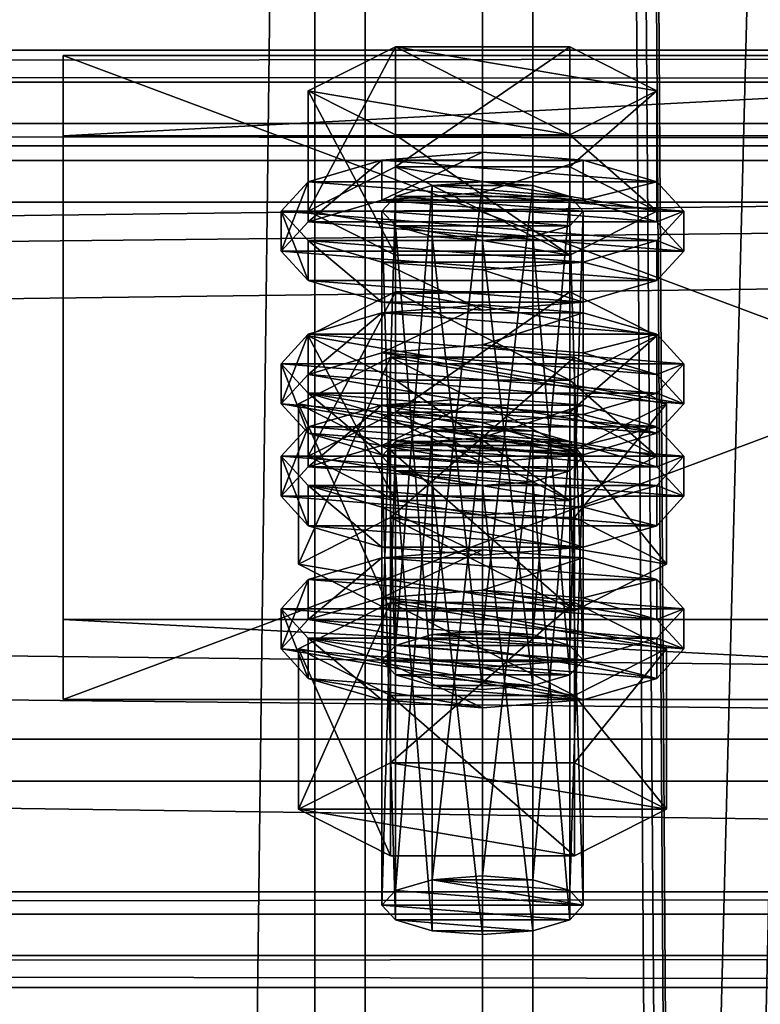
# Model space of a CAD drawing. Header units: millimetres. Extents: x 60485 to 71303, y 100 to 16900.
# Tile 406 of 656: x 70852 to 70897, y 5760 to 5819. Entities that reach past the tile are written whole.
import ezdxf

# ---------------------------------------------------------------- set-up
doc = ezdxf.new("R2010")
doc.units = ezdxf.units.MM
for name, color, linetype in [('1', 7, 'Continuous'), ('13', 7, 'Continuous'), ('3', 7, 'Continuous'), ('4', 7, 'Continuous'), ('6', 7, 'Continuous'), ('9', 7, 'Continuous')]:
    doc.layers.add(name, color=color, linetype=linetype)

msp = doc.modelspace()

# ---------------------------------------------------------------- meshes
at = {"layer": '1', "color": 7}
mesh = msp.add_polyface(dxfattribs=at)
corners = [(70799.994, 16699.999, -0.001), (70799.994, 16699.999, 2949.999), (70799.994, 300, 2949.999), (70799.994, 300, -0.001), (70999.994, 16699.999, 2949.999), (70999.994, 300, 2949.999), (70999.994, 16699.999, -0.001), (70999.994, 300, -0.001)]
mesh.append_faces([[corners[k] for k in face] for face in [(0, 2, 3, 3), (1, 5, 2, 2), (4, 7, 5, 5), (6, 3, 7, 7), (1, 6, 4, 4), (3, 5, 7, 7)]], dxfattribs={"vtx0": -1, "color": 7})
mesh.append_faces([[corners[k] for k in face] for face in [(0, 1, 2, 2), (1, 4, 5, 5), (4, 6, 7, 7), (6, 0, 3, 3), (1, 0, 6, 6), (3, 2, 5, 5)]], dxfattribs={"vtx2": -1, "vtx3": -1, "color": 7})
at = {"layer": '13', "color": 20}
mesh = msp.add_polyface(dxfattribs=at)
corners = [(70874.8, 5795.619, 4827.155), (70885.192, 5802.792, 4829.348), (70874.8, 5802.792, 4829.348), (70873.996, 5780.83, 4779.76), (70874.8, 5808.484, 4785.078), (70873.996, 5807.607, 4787.947), (70874.8, 5781.707, 4776.891), (70876.996, 5809.126, 4782.977), (70876.996, 5782.349, 4774.791), (70879.996, 5809.361, 4782.209), (70882.996, 5806.087, 4792.916), (70876.996, 5806.087, 4792.916), (70874.8, 5806.729, 4790.815), (70885.192, 5806.729, 4790.815), (70885.996, 5807.607, 4787.947), (70885.192, 5808.484, 4785.078), (70869.604, 5807.607, 4787.947), (70874.8, 5810.238, 4779.34), (70874.8, 5817.41, 4781.533), (70869.604, 5814.779, 4790.139), (70885.192, 5817.41, 4781.533), (70885.192, 5804.975, 4796.553), (70874.8, 5804.975, 4796.553), (70874.8, 5812.148, 4798.746), (70885.192, 5812.148, 4798.746), (70867.996, 5805.216, 4787.216), (70869.604, 5806.97, 4781.478), (70869.604, 5809.361, 4782.209), (70867.996, 5807.607, 4787.947), (70873.996, 5808.254, 4777.277), (70873.996, 5810.645, 4778.008), (70879.996, 5808.724, 4775.74), (70879.996, 5811.115, 4776.471), (70879.996, 5801.707, 4798.691), (70873.996, 5802.177, 4797.154), (70873.996, 5804.568, 4797.885), (70879.996, 5804.098, 4799.422), (70869.604, 5803.462, 4792.953), (70869.604, 5805.852, 4793.684), (70890.389, 5806.97, 4781.478), (70891.996, 5805.216, 4787.216), (70890.389, 5803.462, 4792.953), (70885.996, 5802.177, 4797.154), (70885.996, 5804.568, 4797.885), (70890.389, 5805.852, 4793.684), (70891.996, 5807.607, 4787.947), (70890.389, 5809.361, 4782.209), (70873.996, 5799.153, 4774.495), (70879.996, 5802.014, 4773.688), (70873.996, 5801.544, 4775.226), (70890.389, 5800.26, 4779.426), (70869.604, 5800.26, 4779.426), (70885.996, 5801.544, 4775.226)]
mesh.append_faces([[corners[k] for k in face] for face in [(0, 1, 2, 2), (3, 4, 5, 5), (6, 7, 4, 4), (8, 9, 7, 7), (16, 18, 19, 19), (17, 20, 18, 18), (22, 19, 23, 23), (21, 16, 22, 22), (19, 24, 23, 23), (25, 27, 28, 28), (26, 30, 27, 27), (29, 32, 30, 30), (33, 35, 36, 36), (34, 38, 35, 35), (37, 28, 38, 38), (42, 34, 33, 33), (35, 43, 36, 36), (47, 48, 49, 49), (52, 49, 48, 48)]], dxfattribs={"vtx0": -1, "color": 20})
mesh.append_faces([[corners[k] for k in face] for face in [(10, 11, 12, 12), (13, 12, 5, 5), (14, 5, 4, 4), (15, 4, 7, 7), (21, 17, 16, 16), (24, 19, 18, 18), (39, 29, 26, 26), (40, 26, 25, 25), (41, 25, 37, 37), (42, 37, 34, 34), (43, 35, 38, 38), (44, 38, 28, 28), (45, 28, 27, 27), (46, 27, 30, 30), (50, 51, 49, 49)]], dxfattribs={"vtx0": -1, "vtx2": -1, "vtx3": -1, "color": 20})
mesh.append_faces([[corners[k] for k in face] for face in [(16, 17, 18, 18), (21, 22, 23, 23), (22, 16, 19, 19), (25, 26, 27, 27), (26, 29, 30, 30), (29, 31, 32, 32), (33, 34, 35, 35), (34, 37, 38, 38), (37, 25, 28, 28)]], dxfattribs={"vtx2": -1, "vtx3": -1, "color": 20})
mesh = msp.add_polyface(dxfattribs=at)
corners = [(70890.389, 5800.16, 4837.955), (70874.8, 5802.792, 4829.348), (70885.192, 5802.792, 4829.348), (70879.996, 5782.584, 4774.022), (70882.996, 5809.126, 4782.977), (70879.996, 5809.361, 4782.209), (70882.996, 5782.349, 4774.791), (70885.192, 5808.484, 4785.078), (70885.192, 5781.707, 4776.891), (70885.996, 5807.607, 4787.947), (70876.996, 5806.087, 4792.916), (70882.996, 5806.087, 4792.916), (70879.996, 5805.852, 4793.684), (70874.8, 5806.729, 4790.815), (70885.192, 5806.729, 4790.815), (70873.996, 5807.607, 4787.947), (70874.8, 5808.484, 4785.078), (70876.996, 5809.126, 4782.977), (70874.8, 5810.238, 4779.34), (70885.192, 5810.238, 4779.34), (70885.192, 5817.41, 4781.533), (70890.389, 5807.607, 4787.947), (70890.389, 5814.779, 4790.139), (70885.192, 5804.975, 4796.553), (70885.192, 5812.148, 4798.746), (70874.8, 5812.148, 4798.746), (70874.8, 5817.41, 4781.533), (70879.996, 5808.724, 4775.74), (70885.996, 5808.254, 4777.277), (70885.996, 5810.645, 4778.008), (70879.996, 5811.115, 4776.471), (70890.389, 5806.97, 4781.478), (70890.389, 5809.361, 4782.209), (70891.996, 5805.216, 4787.216), (70891.996, 5807.607, 4787.947), (70890.389, 5803.462, 4792.953), (70890.389, 5805.852, 4793.684), (70885.996, 5802.177, 4797.154), (70885.996, 5804.568, 4797.885), (70879.996, 5801.707, 4798.691), (70879.996, 5804.098, 4799.422), (70873.996, 5808.254, 4777.277), (70869.604, 5806.97, 4781.478), (70867.996, 5805.216, 4787.216), (70869.604, 5803.462, 4792.953), (70869.604, 5805.852, 4793.684), (70867.996, 5807.607, 4787.947), (70869.604, 5809.361, 4782.209), (70873.996, 5810.645, 4778.008), (70879.996, 5799.623, 4772.957), (70885.996, 5801.544, 4775.226), (70879.996, 5802.014, 4773.688)]
mesh.append_faces([[corners[k] for k in face] for face in [(0, 1, 2, 2), (3, 4, 5, 5), (6, 7, 4, 4), (8, 9, 7, 7), (10, 11, 12, 12), (4, 17, 5, 5), (19, 22, 20, 20), (21, 24, 22, 22), (23, 25, 24, 24), (18, 21, 19, 19), (22, 26, 20, 20), (27, 29, 30, 30), (28, 32, 29, 29), (31, 34, 32, 32), (33, 36, 34, 34), (35, 38, 36, 36), (37, 40, 38, 38), (41, 28, 27, 27), (29, 48, 30, 30), (49, 50, 51, 51)]], dxfattribs={"vtx0": -1, "color": 20})
mesh.append_faces([[corners[k] for k in face] for face in [(11, 13, 14, 14), (14, 15, 9, 9), (9, 16, 7, 7), (7, 17, 4, 4), (21, 18, 23, 23), (24, 26, 22, 22), (28, 41, 31, 31), (31, 42, 33, 33), (33, 43, 35, 35), (35, 44, 37, 37), (38, 45, 36, 36), (36, 46, 34, 34), (34, 47, 32, 32), (32, 48, 29, 29)]], dxfattribs={"vtx0": -1, "vtx1": -1, "color": 20})
mesh.append_faces([[corners[k] for k in face] for face in [(18, 19, 20, 20), (19, 21, 22, 22), (21, 23, 24, 24), (27, 28, 29, 29), (28, 31, 32, 32), (31, 33, 34, 34), (33, 35, 36, 36), (35, 37, 38, 38), (37, 39, 40, 40)]], dxfattribs={"vtx2": -1, "vtx3": -1, "color": 20})
mesh = msp.add_polyface(dxfattribs=at)
corners = [(70885.192, 5793.865, 4832.893), (70874.8, 5793.865, 4832.893), (70876.996, 5794.507, 4830.793), (70882.996, 5794.507, 4830.793), (70879.996, 5794.742, 4830.024), (70869.604, 5792.988, 4835.762), (70874.8, 5795.619, 4827.155), (70874.8, 5802.792, 4829.348), (70869.604, 5800.16, 4837.955), (70874.8, 5790.357, 4844.368), (70874.8, 5797.529, 4846.561), (70885.192, 5797.529, 4846.561), (70869.604, 5792.351, 4829.293), (70873.996, 5793.636, 4825.093), (70873.996, 5796.026, 4825.824), (70869.604, 5794.742, 4830.024), (70879.996, 5794.106, 4823.555), (70879.996, 5796.496, 4824.286), (70890.389, 5794.742, 4830.024), (70885.996, 5796.026, 4825.824), (70873.996, 5780.83, 4779.76), (70874.8, 5781.707, 4776.891), (70874.8, 5808.484, 4785.078), (70876.996, 5782.349, 4774.791), (70876.996, 5809.126, 4782.977), (70879.996, 5782.584, 4774.022), (70879.996, 5809.361, 4782.209), (70879.996, 5779.076, 4785.498), (70876.996, 5806.087, 4792.916), (70879.996, 5805.852, 4793.684), (70876.996, 5779.311, 4784.729), (70874.8, 5806.729, 4790.815), (70874.8, 5779.953, 4782.629), (70873.996, 5807.607, 4787.947), (70869.027, 5786.552, 4781.509), (70874.511, 5798.892, 4775.348), (70869.027, 5796.115, 4784.433), (70874.511, 5789.329, 4772.425), (70885.481, 5798.892, 4775.348), (70885.481, 5793.337, 4793.518), (70874.511, 5793.337, 4793.518), (70867.996, 5796.115, 4784.433), (70869.604, 5797.869, 4778.695), (70869.604, 5800.26, 4779.426), (70867.996, 5798.506, 4785.164), (70873.996, 5799.153, 4774.495), (70873.996, 5801.544, 4775.226), (70879.996, 5799.623, 4772.957), (70879.996, 5802.014, 4773.688), (70879.996, 5792.606, 4795.909), (70873.996, 5793.076, 4794.371), (70873.996, 5795.467, 4795.102), (70879.996, 5794.997, 4796.64), (70869.604, 5794.361, 4790.171), (70869.604, 5796.751, 4790.902), (70890.389, 5797.869, 4778.695), (70891.996, 5796.115, 4784.433), (70890.389, 5794.361, 4790.171), (70885.996, 5793.076, 4794.371), (70890.389, 5796.751, 4790.902), (70891.996, 5798.506, 4785.164)]
mesh.append_faces([[corners[k] for k in face] for face in [(3, 2, 4, 4), (5, 7, 8, 8), (9, 8, 10, 10), (8, 11, 10, 10), (12, 14, 15, 15), (13, 17, 14, 14), (19, 14, 17, 17), (27, 28, 29, 29), (30, 31, 28, 28), (32, 33, 31, 31), (34, 35, 36, 36), (37, 38, 35, 35), (36, 39, 40, 40), (41, 43, 44, 44), (42, 46, 43, 43), (49, 51, 52, 52), (50, 54, 51, 51), (53, 44, 54, 54), (54, 52, 51, 51)]], dxfattribs={"vtx0": -1, "color": 20})
mesh.append_faces([[corners[k] for k in face] for face in [(0, 1, 2, 2), (11, 8, 7, 7), (18, 15, 14, 14), (39, 36, 35, 35), (55, 47, 45, 45), (56, 45, 42, 42), (57, 42, 41, 41), (58, 41, 53, 53), (59, 54, 44, 44), (60, 44, 43, 43)]], dxfattribs={"vtx0": -1, "vtx2": -1, "vtx3": -1, "color": 20})
mesh.append_faces([[corners[k] for k in face] for face in [(5, 6, 7, 7), (9, 5, 8, 8), (12, 13, 14, 14), (13, 16, 17, 17), (20, 21, 22, 22), (21, 23, 24, 24), (23, 25, 26, 26), (32, 20, 33, 33), (41, 42, 43, 43), (42, 45, 46, 46), (45, 47, 48, 48), (49, 50, 51, 51), (50, 53, 54, 54), (53, 41, 44, 44)]], dxfattribs={"vtx2": -1, "vtx3": -1, "color": 20})
mesh = msp.add_polyface(dxfattribs=at)
corners = [(70885.192, 5793.865, 4832.893), (70876.996, 5794.507, 4830.793), (70882.996, 5794.507, 4830.793), (70874.8, 5795.619, 4827.155), (70885.192, 5795.619, 4827.155), (70885.192, 5802.792, 4829.348), (70890.389, 5792.988, 4835.762), (70890.389, 5800.16, 4837.955), (70885.192, 5790.357, 4844.368), (70885.192, 5797.529, 4846.561), (70874.8, 5797.529, 4846.561), (70874.8, 5802.792, 4829.348), (70879.996, 5794.106, 4823.555), (70885.996, 5793.636, 4825.093), (70885.996, 5796.026, 4825.824), (70879.996, 5796.496, 4824.286), (70890.389, 5794.742, 4830.024), (70891.996, 5792.988, 4835.762), (70869.604, 5794.742, 4830.024), (70873.996, 5796.026, 4825.824), (70879.996, 5782.584, 4774.022), (70882.996, 5782.349, 4774.791), (70882.996, 5809.126, 4782.977), (70885.192, 5781.707, 4776.891), (70885.192, 5808.484, 4785.078), (70885.996, 5780.83, 4779.76), (70885.996, 5807.607, 4787.947), (70885.192, 5806.729, 4790.815), (70885.192, 5779.953, 4782.629), (70882.996, 5806.087, 4792.916), (70882.996, 5779.311, 4784.729), (70879.996, 5805.852, 4793.684), (70874.511, 5789.329, 4772.425), (70885.481, 5789.329, 4772.425), (70885.481, 5798.892, 4775.348), (70890.966, 5796.115, 4784.433), (70885.481, 5793.337, 4793.518), (70874.511, 5798.892, 4775.348), (70879.996, 5799.623, 4772.957), (70885.996, 5799.153, 4774.495), (70885.996, 5801.544, 4775.226), (70890.389, 5797.869, 4778.695), (70890.389, 5800.26, 4779.426), (70891.996, 5796.115, 4784.433), (70891.996, 5798.506, 4785.164), (70890.389, 5794.361, 4790.171), (70890.389, 5796.751, 4790.902), (70885.996, 5793.076, 4794.371), (70885.996, 5795.467, 4795.102), (70879.996, 5794.997, 4796.64), (70873.996, 5799.153, 4774.495), (70869.604, 5797.869, 4778.695), (70867.996, 5796.115, 4784.433), (70869.604, 5796.751, 4790.902), (70867.996, 5798.506, 4785.164), (70869.604, 5800.26, 4779.426), (70873.996, 5801.544, 4775.226)]
mesh.append_faces([[corners[k] for k in face] for face in [(4, 7, 5, 5), (6, 9, 7, 7), (8, 10, 9, 9), (3, 6, 4, 4), (12, 14, 15, 15), (13, 16, 14, 14), (25, 27, 26, 26), (28, 29, 27, 27), (30, 31, 29, 29), (33, 35, 34, 34), (35, 37, 34, 34), (39, 42, 40, 40), (41, 44, 42, 42), (43, 46, 44, 44), (45, 48, 46, 46), (47, 49, 48, 48), (38, 41, 39, 39)]], dxfattribs={"vtx0": -1, "color": 20})
mesh.append_faces([[corners[k] for k in face] for face in [(0, 1, 2, 2), (9, 11, 7, 7), (17, 18, 16, 16), (16, 19, 14, 14), (36, 37, 35, 35), (41, 50, 43, 43), (43, 51, 45, 45), (45, 52, 47, 47), (49, 53, 48, 48), (48, 53, 46, 46), (46, 54, 44, 44), (44, 55, 42, 42), (42, 56, 40, 40)]], dxfattribs={"vtx0": -1, "vtx1": -1, "color": 20})
mesh.append_faces([[corners[k] for k in face] for face in [(3, 4, 5, 5), (4, 6, 7, 7), (6, 8, 9, 9), (12, 13, 14, 14), (20, 21, 22, 22), (21, 23, 24, 24), (23, 25, 26, 26), (32, 33, 34, 34), (38, 39, 40, 40), (39, 41, 42, 42), (41, 43, 44, 44), (43, 45, 46, 46), (45, 47, 48, 48)]], dxfattribs={"vtx2": -1, "vtx3": -1, "color": 20})
mesh = msp.add_polyface(dxfattribs=at)
corners = [(70873.996, 5766.211, 4827.575), (70874.8, 5793.865, 4832.893), (70873.996, 5792.988, 4835.762), (70874.8, 5767.089, 4824.706), (70876.996, 5794.507, 4830.793), (70876.996, 5767.731, 4822.606), (70879.996, 5794.742, 4830.024), (70876.996, 5764.692, 4832.544), (70874.8, 5792.111, 4838.631), (70876.996, 5791.469, 4840.731), (70874.8, 5765.334, 4830.444), (70879.996, 5791.234, 4841.5), (70885.192, 5792.111, 4838.631), (70885.996, 5792.988, 4835.762), (70885.192, 5790.357, 4844.368), (70874.8, 5790.357, 4844.368), (70874.8, 5797.529, 4846.561), (70874.8, 5795.619, 4827.155), (70869.604, 5792.988, 4835.762), (70867.996, 5790.597, 4835.031), (70869.604, 5792.351, 4829.293), (70869.604, 5794.742, 4830.024), (70867.996, 5792.988, 4835.762), (70879.996, 5787.089, 4846.506), (70873.996, 5787.559, 4844.969), (70873.996, 5789.95, 4845.7), (70879.996, 5789.48, 4847.237), (70869.604, 5788.843, 4840.769), (70869.604, 5791.234, 4841.5), (70890.389, 5792.351, 4829.293), (70873.996, 5793.636, 4825.093), (70891.996, 5790.597, 4835.031), (70890.389, 5788.843, 4840.769), (70885.996, 5787.559, 4844.969), (70890.389, 5791.234, 4841.5), (70891.996, 5792.988, 4835.762), (70869.604, 5783.251, 4826.511), (70873.996, 5784.535, 4822.31), (70873.996, 5786.926, 4823.041), (70869.604, 5785.641, 4827.241), (70879.996, 5785.005, 4820.773), (70879.996, 5787.396, 4821.504), (70891.996, 5783.887, 4832.979), (70867.996, 5783.887, 4832.979), (70890.389, 5785.641, 4827.241), (70885.996, 5786.926, 4823.041), (70879.996, 5779.076, 4785.498), (70876.996, 5779.311, 4784.729), (70876.996, 5806.087, 4792.916), (70874.8, 5779.953, 4782.629), (70874.8, 5806.729, 4790.815), (70869.027, 5786.552, 4781.509), (70874.511, 5789.329, 4772.425), (70874.511, 5798.892, 4775.348), (70885.481, 5783.774, 4790.594), (70874.511, 5783.774, 4790.594), (70874.511, 5793.337, 4793.518), (70869.027, 5796.115, 4784.433), (70885.996, 5793.076, 4794.371), (70869.604, 5794.361, 4790.171), (70879.996, 5792.606, 4795.909), (70873.996, 5793.076, 4794.371)]
mesh.append_faces([[corners[k] for k in face] for face in [(0, 1, 2, 2), (3, 4, 1, 1), (5, 6, 4, 4), (7, 8, 9, 9), (10, 2, 8, 8), (8, 11, 9, 9), (14, 18, 15, 15), (19, 21, 22, 22), (23, 25, 26, 26), (24, 28, 25, 25), (27, 22, 28, 28), (33, 24, 23, 23), (28, 26, 25, 25), (36, 38, 39, 39), (37, 41, 38, 38), (45, 38, 41, 41), (55, 57, 56, 56), (60, 59, 61, 61)]], dxfattribs={"vtx0": -1, "color": 20})
mesh.append_faces([[corners[k] for k in face] for face in [(58, 59, 60, 60)]], dxfattribs={"vtx0": -1, "vtx1": -1, "color": 20})
mesh.append_faces([[corners[k] for k in face] for face in [(12, 8, 2, 2), (13, 2, 1, 1), (14, 17, 18, 18), (29, 30, 20, 20), (31, 20, 19, 19), (32, 19, 27, 27), (33, 27, 24, 24), (34, 28, 22, 22), (35, 22, 21, 21), (42, 43, 39, 39), (44, 39, 38, 38), (54, 52, 51, 51)]], dxfattribs={"vtx0": -1, "vtx2": -1, "vtx3": -1, "color": 20})
mesh.append_faces([[corners[k] for k in face] for face in [(14, 15, 16, 16), (19, 20, 21, 21), (23, 24, 25, 25), (24, 27, 28, 28), (27, 19, 22, 22), (36, 37, 38, 38), (37, 40, 41, 41), (46, 47, 48, 48), (47, 49, 50, 50), (51, 52, 53, 53), (54, 55, 56, 56), (55, 51, 57, 57)]], dxfattribs={"vtx2": -1, "vtx3": -1, "color": 20})
mesh = msp.add_polyface(dxfattribs=at)
corners = [(70879.996, 5767.966, 4821.838), (70882.996, 5794.507, 4830.793), (70879.996, 5794.742, 4830.024), (70882.996, 5767.731, 4822.606), (70885.192, 5793.865, 4832.893), (70885.192, 5767.089, 4824.706), (70885.996, 5792.988, 4835.762), (70885.996, 5766.211, 4827.575), (70885.192, 5792.111, 4838.631), (70885.192, 5765.334, 4830.444), (70882.996, 5791.469, 4840.731), (70879.996, 5791.234, 4841.5), (70874.8, 5792.111, 4838.631), (70873.996, 5792.988, 4835.762), (70874.8, 5793.865, 4832.893), (70890.389, 5792.988, 4835.762), (70874.8, 5795.619, 4827.155), (70885.192, 5790.357, 4844.368), (70885.996, 5793.636, 4825.093), (70890.389, 5792.351, 4829.293), (70890.389, 5794.742, 4830.024), (70891.996, 5790.597, 4835.031), (70891.996, 5792.988, 4835.762), (70890.389, 5788.843, 4840.769), (70890.389, 5791.234, 4841.5), (70885.996, 5787.559, 4844.969), (70885.996, 5789.95, 4845.7), (70879.996, 5787.089, 4846.506), (70879.996, 5789.48, 4847.237), (70873.996, 5793.636, 4825.093), (70879.996, 5794.106, 4823.555), (70869.604, 5792.351, 4829.293), (70867.996, 5790.597, 4835.031), (70869.604, 5788.843, 4840.769), (70869.604, 5791.234, 4841.5), (70867.996, 5792.988, 4835.762), (70879.996, 5785.005, 4820.773), (70885.996, 5784.535, 4822.31), (70885.996, 5786.926, 4823.041), (70879.996, 5787.396, 4821.504), (70890.389, 5783.251, 4826.511), (70890.389, 5785.641, 4827.241), (70891.996, 5783.887, 4832.979), (70869.604, 5785.641, 4827.241), (70873.996, 5786.926, 4823.041), (70885.996, 5780.83, 4779.76), (70885.192, 5779.953, 4782.629), (70885.192, 5806.729, 4790.815), (70882.996, 5779.311, 4784.729), (70882.996, 5806.087, 4792.916), (70879.996, 5779.076, 4785.498), (70879.996, 5805.852, 4793.684), (70885.481, 5789.329, 4772.425), (70890.966, 5786.552, 4781.509), (70890.966, 5796.115, 4784.433), (70885.481, 5783.774, 4790.594), (70885.481, 5793.337, 4793.518), (70874.511, 5793.337, 4793.518), (70874.511, 5789.329, 4772.425), (70885.996, 5793.076, 4794.371), (70879.996, 5792.606, 4795.909), (70879.996, 5794.997, 4796.64)]
mesh.append_faces([[corners[k] for k in face] for face in [(0, 1, 2, 2), (3, 4, 1, 1), (5, 6, 4, 4), (7, 8, 6, 6), (9, 10, 8, 8), (19, 22, 20, 20), (21, 24, 22, 22), (23, 26, 24, 24), (25, 28, 26, 26), (29, 18, 30, 30), (36, 38, 39, 39), (37, 41, 38, 38), (53, 56, 54, 54), (55, 57, 56, 56), (58, 53, 52, 52)]], dxfattribs={"vtx0": -1, "color": 20})
mesh.append_faces([[corners[k] for k in face] for face in [(11, 12, 10, 10), (10, 12, 8, 8), (8, 13, 6, 6), (6, 14, 4, 4), (15, 16, 17, 17), (18, 29, 19, 19), (19, 31, 21, 21), (21, 32, 23, 23), (23, 33, 25, 25), (28, 34, 26, 26), (26, 34, 24, 24), (24, 35, 22, 22), (42, 43, 41, 41), (41, 44, 38, 38), (53, 58, 55, 55)]], dxfattribs={"vtx0": -1, "vtx1": -1, "color": 20})
mesh.append_faces([[corners[k] for k in face] for face in [(18, 19, 20, 20), (19, 21, 22, 22), (21, 23, 24, 24), (23, 25, 26, 26), (25, 27, 28, 28), (36, 37, 38, 38), (37, 40, 41, 41), (45, 46, 47, 47), (46, 48, 49, 49), (48, 50, 51, 51), (52, 53, 54, 54), (53, 55, 56, 56), (59, 60, 61, 61)]], dxfattribs={"vtx2": -1, "vtx3": -1, "color": 20})
mesh = msp.add_polyface(dxfattribs=at)
corners = [(70873.996, 5766.211, 4827.575), (70874.8, 5767.089, 4824.706), (70874.8, 5793.865, 4832.893), (70876.996, 5767.731, 4822.606), (70876.996, 5794.507, 4830.793), (70879.996, 5767.966, 4821.838), (70879.996, 5794.742, 4830.024), (70879.996, 5764.457, 4833.313), (70876.996, 5764.692, 4832.544), (70876.996, 5791.469, 4840.731), (70879.996, 5791.234, 4841.5), (70874.8, 5765.334, 4830.444), (70874.8, 5792.111, 4838.631), (70873.996, 5792.988, 4835.762), (70885.996, 5766.211, 4827.575), (70885.192, 5765.334, 4830.444), (70882.996, 5764.692, 4832.544), (70869.027, 5771.933, 4829.325), (70874.511, 5774.711, 4820.24), (70874.511, 5784.274, 4823.163), (70869.027, 5781.496, 4832.248), (70885.481, 5784.274, 4823.163), (70885.481, 5769.156, 4838.41), (70874.511, 5769.156, 4838.41), (70874.511, 5778.719, 4841.333), (70890.966, 5771.933, 4829.325), (70885.481, 5778.719, 4841.333), (70867.996, 5781.496, 4832.248), (70869.604, 5783.251, 4826.511), (70869.604, 5785.641, 4827.241), (70867.996, 5783.887, 4832.979), (70879.996, 5777.988, 4843.724), (70873.996, 5778.458, 4842.187), (70873.996, 5780.849, 4842.918), (70879.996, 5780.379, 4844.455), (70869.604, 5779.742, 4837.986), (70869.604, 5782.133, 4838.717), (70890.389, 5783.251, 4826.511), (70879.996, 5785.005, 4820.773), (70873.996, 5784.535, 4822.31), (70891.996, 5781.496, 4832.248), (70890.389, 5779.742, 4837.986), (70885.996, 5778.458, 4842.187), (70890.389, 5782.133, 4838.717), (70885.192, 5781.707, 4776.891), (70876.996, 5782.349, 4774.791), (70874.8, 5781.707, 4776.891), (70885.996, 5780.83, 4779.76), (70873.996, 5780.83, 4779.76), (70885.192, 5779.953, 4782.629), (70874.8, 5779.953, 4782.629), (70882.996, 5779.311, 4784.729), (70876.996, 5779.311, 4784.729), (70885.481, 5783.774, 4790.594), (70869.027, 5786.552, 4781.509), (70874.511, 5783.774, 4790.594)]
mesh.append_faces([[corners[k] for k in face] for face in [(7, 9, 10, 10), (16, 8, 7, 7), (17, 19, 20, 20), (18, 21, 19, 19), (23, 20, 24, 24), (22, 17, 23, 23), (20, 26, 24, 24), (27, 29, 30, 30), (31, 33, 34, 34), (32, 36, 33, 33), (35, 30, 36, 36), (31, 35, 32, 32), (36, 34, 33, 33), (53, 54, 55, 55)]], dxfattribs={"vtx0": -1, "color": 20})
mesh.append_faces([[corners[k] for k in face] for face in [(42, 35, 31, 31)]], dxfattribs={"vtx0": -1, "vtx1": -1, "color": 20})
mesh.append_faces([[corners[k] for k in face] for face in [(14, 3, 1, 1), (14, 1, 0, 0), (15, 0, 11, 11), (16, 11, 8, 8), (25, 18, 17, 17), (26, 20, 19, 19), (37, 38, 39, 39), (40, 39, 28, 28), (41, 28, 27, 27), (42, 27, 35, 35), (43, 36, 30, 30), (44, 45, 46, 46), (47, 46, 48, 48), (49, 48, 50, 50), (51, 50, 52, 52)]], dxfattribs={"vtx0": -1, "vtx2": -1, "vtx3": -1, "color": 20})
mesh.append_faces([[corners[k] for k in face] for face in [(0, 1, 2, 2), (1, 3, 4, 4), (3, 5, 6, 6), (7, 8, 9, 9), (8, 11, 12, 12), (11, 0, 13, 13), (17, 18, 19, 19), (22, 23, 24, 24), (23, 17, 20, 20), (27, 28, 29, 29), (31, 32, 33, 33), (32, 35, 36, 36), (35, 27, 30, 30)]], dxfattribs={"vtx2": -1, "vtx3": -1, "color": 20})
mesh = msp.add_polyface(dxfattribs=at)
corners = [(70879.996, 5767.966, 4821.838), (70882.996, 5767.731, 4822.606), (70882.996, 5794.507, 4830.793), (70885.192, 5767.089, 4824.706), (70885.192, 5793.865, 4832.893), (70885.996, 5766.211, 4827.575), (70885.996, 5792.988, 4835.762), (70885.192, 5765.334, 4830.444), (70885.192, 5792.111, 4838.631), (70882.996, 5764.692, 4832.544), (70882.996, 5791.469, 4840.731), (70879.996, 5764.457, 4833.313), (70879.996, 5791.234, 4841.5), (70876.996, 5767.731, 4822.606), (70873.996, 5766.211, 4827.575), (70874.8, 5765.334, 4830.444), (70874.511, 5774.711, 4820.24), (70885.481, 5774.711, 4820.24), (70885.481, 5784.274, 4823.163), (70890.966, 5771.933, 4829.325), (70890.966, 5781.496, 4832.248), (70885.481, 5769.156, 4838.41), (70885.481, 5778.719, 4841.333), (70874.511, 5778.719, 4841.333), (70869.027, 5771.933, 4829.325), (70874.511, 5784.274, 4823.163), (70890.389, 5783.251, 4826.511), (70891.996, 5781.496, 4832.248), (70891.996, 5783.887, 4832.979), (70890.389, 5785.641, 4827.241), (70890.389, 5779.742, 4837.986), (70890.389, 5782.133, 4838.717), (70885.996, 5778.458, 4842.187), (70885.996, 5780.849, 4842.918), (70879.996, 5777.988, 4843.724), (70879.996, 5780.379, 4844.455), (70879.996, 5785.005, 4820.773), (70885.996, 5784.535, 4822.31), (70873.996, 5784.535, 4822.31), (70869.604, 5783.251, 4826.511), (70867.996, 5781.496, 4832.248), (70869.604, 5782.133, 4838.717), (70867.996, 5783.887, 4832.979), (70876.996, 5782.349, 4774.791), (70882.996, 5782.349, 4774.791), (70879.996, 5782.584, 4774.022), (70885.192, 5781.707, 4776.891), (70874.8, 5781.707, 4776.891), (70885.996, 5780.83, 4779.76), (70873.996, 5780.83, 4779.76), (70885.192, 5779.953, 4782.629), (70874.8, 5779.953, 4782.629), (70882.996, 5779.311, 4784.729), (70876.996, 5779.311, 4784.729), (70879.996, 5779.076, 4785.498)]
mesh.append_faces([[corners[k] for k in face] for face in [(9, 12, 10, 10), (13, 1, 0, 0), (17, 20, 18, 18), (19, 22, 20, 20), (21, 23, 22, 22), (16, 19, 17, 17), (20, 25, 18, 18), (26, 28, 29, 29), (27, 31, 28, 28), (30, 33, 31, 31), (32, 35, 33, 33), (36, 26, 37, 37), (43, 44, 45, 45), (52, 53, 54, 54)]], dxfattribs={"vtx0": -1, "color": 20})
mesh.append_faces([[corners[k] for k in face] for face in [(1, 13, 3, 3), (3, 13, 5, 5), (5, 14, 7, 7), (7, 15, 9, 9), (19, 24, 21, 21), (22, 25, 20, 20), (26, 38, 27, 27), (27, 39, 30, 30), (30, 40, 32, 32), (35, 41, 33, 33), (33, 41, 31, 31), (31, 42, 28, 28), (44, 43, 46, 46), (46, 47, 48, 48), (48, 49, 50, 50), (50, 51, 52, 52)]], dxfattribs={"vtx0": -1, "vtx1": -1, "color": 20})
mesh.append_faces([[corners[k] for k in face] for face in [(0, 1, 2, 2), (1, 3, 4, 4), (3, 5, 6, 6), (5, 7, 8, 8), (7, 9, 10, 10), (9, 11, 12, 12), (16, 17, 18, 18), (17, 19, 20, 20), (19, 21, 22, 22), (26, 27, 28, 28), (27, 30, 31, 31), (30, 32, 33, 33), (32, 34, 35, 35)]], dxfattribs={"vtx2": -1, "vtx3": -1, "color": 20})
at = {"layer": '3', "color": 91}
mesh = msp.add_polyface(dxfattribs=at)
corners = [(70870, 8485, 5564.7), (70930, 8485, 5564.7), (70930, 145.041, 3014.919), (70870, 145.041, 3014.919), (70870, 271.84, 2970.03), (70930, 271.84, 2970.03), (70930, 8485, 5481.045), (70870, 8485, 5481.045), (70870, 145.041, 2970.03), (70927, 8485, 5484.182), (70873, 8485, 5484.182), (70873, 8485, 5561.563), (70927, 8485, 5561.563), (70873, 145.041, 3011.782), (70927, 145.041, 3011.782), (70873, 261.579, 2970.03), (70873, 145.041, 2970.03), (70927, 261.579, 2970.03), (70927, 145.041, 2970.03), (70930, 145.041, 2970.03)]
mesh.append_faces([[corners[k] for k in face] for face in [(0, 2, 3, 3), (4, 6, 7, 7), (4, 3, 8, 8), (0, 4, 7, 7), (12, 13, 14, 14), (15, 11, 10, 10), (13, 15, 16, 16), (17, 10, 9, 9), (17, 14, 18, 18), (12, 17, 9, 9), (8, 13, 16, 16), (18, 2, 19, 19), (5, 1, 6, 6), (2, 5, 19, 19), (5, 18, 19, 19), (15, 8, 16, 16)]], dxfattribs={"vtx0": -1, "color": 91})
mesh.append_faces([[corners[k] for k in face] for face in [(3, 4, 0, 0), (0, 11, 1, 1), (11, 7, 10, 10), (10, 7, 9, 9), (1, 12, 6, 6), (12, 1, 11, 11), (6, 9, 7, 7), (11, 15, 13, 13), (14, 17, 12, 12), (2, 14, 3, 3), (3, 13, 8, 8), (1, 5, 2, 2), (18, 5, 17, 17), (17, 5, 15, 15), (8, 15, 4, 4), (4, 15, 5, 5)]], dxfattribs={"vtx0": -1, "vtx1": -1, "color": 91})
mesh.append_faces([[corners[k] for k in face] for face in [(11, 0, 7, 7), (6, 12, 9, 9), (2, 18, 14, 14), (3, 14, 13, 13)]], dxfattribs={"vtx0": -1, "vtx2": -1, "vtx3": -1, "color": 91})
mesh.append_faces([[corners[k] for k in face] for face in [(0, 1, 2, 2), (4, 5, 6, 6), (12, 11, 13, 13), (17, 15, 10, 10)]], dxfattribs={"vtx2": -1, "vtx3": -1, "color": 91})
mesh = msp.add_polyface(dxfattribs=at)
corners = [(70944.996, 5812.1, 4747.597), (70854.996, 5812.1, 4747.597), (70854.996, 5778.477, 4857.572), (70944.996, 5778.477, 4857.572), (70854.996, 5816.882, 4749.059), (70854.996, 5783.259, 4859.034), (70944.996, 5816.882, 4749.059), (70944.996, 5783.259, 4859.034)]
mesh.append_faces([[corners[k] for k in face] for face in [(0, 2, 3, 3), (1, 5, 2, 2), (4, 7, 5, 5), (6, 3, 7, 7), (1, 6, 4, 4), (3, 5, 7, 7)]], dxfattribs={"vtx0": -1, "color": 91})
mesh.append_faces([[corners[k] for k in face] for face in [(0, 1, 2, 2), (1, 4, 5, 5), (4, 6, 7, 7), (6, 0, 3, 3), (1, 0, 6, 6), (3, 2, 5, 5)]], dxfattribs={"vtx2": -1, "vtx3": -1, "color": 91})
at = {"layer": '4', "color": 171}
mesh = msp.add_polyface(dxfattribs=at)
corners = [(70883, 6762.817, 4954.521), (70917, 6762.817, 4954.521), (70917, 5199.164, 3030.03), (70883, 5199.164, 3030.03), (70917, 6670.244, 4926.218), (70917, 5129.586, 3030.03), (70883, 6670.244, 4926.218), (70883, 5129.586, 3030.03), (70880, 6767.96, 4956.093), (70880, 6665.101, 4924.646), (70880, 5125.721, 3030.03), (70880, 5203.029, 3030.03), (70920, 6665.101, 4924.646), (70920, 5125.721, 3030.03), (70920, 6767.96, 4956.093), (70920, 5203.029, 3030.03)]
mesh.append_faces([[corners[k] for k in face] for face in [(0, 2, 3, 3), (1, 5, 2, 2), (4, 7, 5, 5), (6, 3, 7, 7), (8, 10, 11, 11), (9, 13, 10, 10), (12, 15, 13, 13), (14, 11, 15, 15)]], dxfattribs={"vtx0": -1, "color": 171})
mesh.append_faces([[corners[k] for k in face] for face in [(9, 6, 12, 12), (6, 8, 0, 0), (0, 8, 1, 1), (12, 4, 14, 14), (4, 12, 6, 6), (14, 1, 8, 8), (11, 3, 15, 15), (3, 10, 7, 7), (7, 10, 5, 5), (15, 2, 13, 13), (2, 15, 3, 3), (13, 5, 10, 10)]], dxfattribs={"vtx0": -1, "vtx1": -1, "color": 171})
mesh.append_faces([[corners[k] for k in face] for face in [(6, 9, 8, 8), (14, 4, 1, 1), (3, 11, 10, 10), (13, 2, 5, 5)]], dxfattribs={"vtx0": -1, "vtx2": -1, "vtx3": -1, "color": 171})
mesh.append_faces([[corners[k] for k in face] for face in [(0, 1, 2, 2), (1, 4, 5, 5), (4, 6, 7, 7), (6, 0, 3, 3), (8, 9, 10, 10), (9, 12, 13, 13), (12, 14, 15, 15), (14, 8, 11, 11)]], dxfattribs={"vtx2": -1, "vtx3": -1, "color": 171})
at = {"layer": '6', "color": 2}
mesh = msp.add_polyface(dxfattribs=at)
corners = [(70873, 8445, 2973.03), (70927, 8445, 2973.03), (70927, 281.652, 2973.03), (70873, 281.652, 2973.03), (70927, 8445, 3027.03), (70927, 458.279, 3027.03), (70873, 8445, 3027.03), (70873, 458.279, 3027.03), (70870, 8445, 2970.03), (70870, 8445, 3030.03), (70870, 468.091, 3030.03), (70870, 271.84, 2970.03), (70930, 8445, 3030.03), (70930, 468.091, 3030.03), (70930, 8445, 2970.03), (70930, 271.84, 2970.03)]
mesh.append_faces([[corners[k] for k in face] for face in [(0, 2, 3, 3), (1, 5, 2, 2), (4, 7, 5, 5), (6, 3, 7, 7), (8, 10, 11, 11), (9, 13, 10, 10), (12, 15, 13, 13), (14, 11, 15, 15)]], dxfattribs={"vtx0": -1, "color": 2})
mesh.append_faces([[corners[k] for k in face] for face in [(9, 6, 12, 12), (6, 8, 0, 0), (0, 8, 1, 1), (12, 4, 14, 14), (4, 12, 6, 6), (14, 1, 8, 8), (11, 3, 15, 15), (3, 10, 7, 7), (7, 10, 5, 5), (15, 2, 13, 13), (2, 15, 3, 3), (13, 5, 10, 10)]], dxfattribs={"vtx0": -1, "vtx1": -1, "color": 2})
mesh.append_faces([[corners[k] for k in face] for face in [(6, 9, 8, 8), (14, 4, 1, 1), (3, 11, 10, 10), (13, 2, 5, 5)]], dxfattribs={"vtx0": -1, "vtx2": -1, "vtx3": -1, "color": 2})
mesh.append_faces([[corners[k] for k in face] for face in [(0, 1, 2, 2), (1, 4, 5, 5), (4, 6, 7, 7), (6, 0, 3, 3), (8, 9, 10, 10), (9, 12, 13, 13), (12, 14, 15, 15), (14, 8, 11, 11)]], dxfattribs={"vtx2": -1, "vtx3": -1, "color": 2})
at = {"layer": '9', "color": 243}
mesh = msp.add_polyface(dxfattribs=at)
corners = [(71300, 5765.688, 4738.634), (71300, 5810.632, 4752.382), (68100, 5810.632, 4752.382), (68100, 5765.688, 4738.634), (71300, 5776.116, 4865.221), (68100, 5776.116, 4865.221), (71300, 5811.498, 4876.044), (68100, 5811.498, 4876.044), (71300, 5815.301, 4863.612), (68100, 5815.301, 4863.612), (71300, 5817.213, 4864.197), (68100, 5817.213, 4864.197), (71300, 5812.826, 4878.541), (68100, 5812.826, 4878.541), (71300, 5773.619, 4866.548), (68100, 5773.619, 4866.548), (71300, 5808.134, 4753.709), (68100, 5808.134, 4753.709), (71300, 5767.015, 4741.132), (68100, 5767.015, 4741.132), (71300, 5763.212, 4753.563), (68100, 5763.212, 4753.563), (71300, 5761.3, 4752.978), (68100, 5761.3, 4752.978)]
mesh.append_faces([[corners[k] for k in face] for face in [(0, 2, 3, 3), (1, 5, 2, 2), (4, 7, 5, 5), (6, 9, 7, 7), (8, 11, 9, 9), (10, 13, 11, 11), (12, 15, 13, 13), (14, 17, 15, 15), (16, 19, 17, 17), (18, 21, 19, 19), (20, 23, 21, 21), (22, 3, 23, 23), (8, 12, 10, 10), (11, 7, 9, 9)]], dxfattribs={"vtx0": -1, "color": 243})
mesh.append_faces([[corners[k] for k in face] for face in [(12, 6, 14, 14), (14, 1, 16, 16), (16, 0, 18, 18), (3, 19, 23, 23), (19, 2, 17, 17), (17, 2, 15, 15), (15, 5, 13, 13), (13, 7, 11, 11)]], dxfattribs={"vtx0": -1, "vtx1": -1, "color": 243})
mesh.append_faces([[corners[k] for k in face] for face in [(12, 8, 6, 6), (14, 6, 4, 4), (14, 4, 1, 1), (16, 1, 0, 0), (18, 0, 22, 22), (19, 3, 2, 2), (15, 2, 5, 5), (13, 5, 7, 7)]], dxfattribs={"vtx0": -1, "vtx2": -1, "vtx3": -1, "color": 243})
mesh.append_faces([[corners[k] for k in face] for face in [(21, 23, 19, 19)]], dxfattribs={"vtx1": -1, "color": 243})
mesh.append_faces([[corners[k] for k in face] for face in [(0, 1, 2, 2), (1, 4, 5, 5), (4, 6, 7, 7), (6, 8, 9, 9), (8, 10, 11, 11), (10, 12, 13, 13), (12, 14, 15, 15), (14, 16, 17, 17), (16, 18, 19, 19), (18, 20, 21, 21), (20, 22, 23, 23), (22, 0, 3, 3), (22, 20, 18, 18)]], dxfattribs={"vtx2": -1, "vtx3": -1, "color": 243})

doc.saveas('drawing.dxf')
